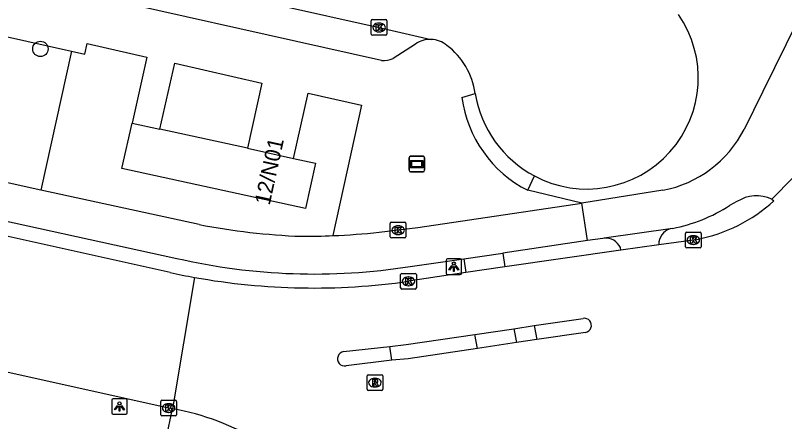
# Model space of a CAD drawing. Extents: x 162172 to 163187, y 382874 to 383684.
# Drawn here: x 163091.57 to 163140.66, y 383050.22 to 383076.16 of the extents above; entities that cross this region are included whole.
import ezdxf

# ---------------------------------------------------------------- set-up
doc = ezdxf.new("R2010")
doc.units = 0
for name, color, linetype in [('IMGEO_Boom', 7, 'Continuous'), ('IMGEO_Fietspad_gesloten', 7, 'Continuous'), ('IMGEO_Fietspad_open', 7, 'Continuous'), ('IMGEO_Groenvoorziening', 7, 'Continuous'), ('IMGEO_Kolk', 7, 'Continuous'), ('IMGEO_Lichtpunt', 7, 'Continuous'), ('IMGEO_Pand', 7, 'Continuous'), ('IMGEO_Pand_nummerreeks', 7, 'Continuous'), ('IMGEO_Reclamebord', 7, 'Continuous'), ('IMGEO_Rijbaan_lokaal_open', 7, 'Continuous'), ('IMGEO_Rioolput', 7, 'Continuous'), ('IMGEO_Verkeerseiland_open', 7, 'Continuous'), ('IMGEO_Voetpad_open', 7, 'Continuous')]:
    doc.layers.add(name, color=color, linetype=linetype)

msp = doc.modelspace()

# ---------------------------------------------------------------- linework, layer by layer
at = {"layer": 'IMGEO_Boom'}
msp.add_circle((163093.168, 383074.016), 0.489, dxfattribs=at)
at = {"layer": 'IMGEO_Fietspad_gesloten'}
for points in [[(163146.149, 383085.407), (163145.965, 383085.037), (163145.894, 383084.798), (163139.273, 383071.309), (163138.078, 383068.874)], [(163132.882, 383064.992), (163127.711, 383064.172)], [(163128.08, 383061.776), (163127.711, 383064.172)], [(163137.618, 383064.27), (163137.148, 383064.014)], [(163133.511, 383062.561), (163129.15, 383061.935)], [(163129.15, 383061.935), (163129.047, 383061.92), (163128.08, 383061.776)]]:
    msp.add_lwpolyline(points, dxfattribs=at)
for centre, radius, start, end in [((163131.517, 383072.237), 7.372, 280.6668, 332.861), ((163138.875, 383062.299), 2.338, 65.5429, 122.5295), ((163131.558, 383072.727), 10.352, 280.873, 302.681)]:
    msp.add_arc(centre, radius, start, end, dxfattribs=at)
at = {"layer": 'IMGEO_Fietspad_open'}
for points in [[(163093.192, 383065.008), (163090.977, 383065.49), (163082.089, 383067.416)], [(163080.79, 383065.134), (163081.09, 383065.184), (163101.866, 383060.645)], [(163103.293, 383062.808), (163093.192, 383065.008)], [(163114.786, 383062.314), (163117.252, 383062.615), (163127.711, 383064.172)], [(163128.08, 383061.776), (163122.671, 383060.982)], [(163132.623, 383061.691), (163132.626, 383061.518)], [(163120.185, 383060.622), (163122.671, 383060.982)], [(163130.212, 383061.172), (163130.176, 383061.332)], [(163116.758, 383060.123), (163120.185, 383060.622)]]:
    msp.add_lwpolyline(points, dxfattribs=at)
for centre, radius, start, end in [((163111.44, 383104.583), 42.562, 258.9647, 267.8134), ((163133.678, 383061.503), 1.072, 98.957, 169.8698), ((163109.817, 383108.459), 46.407, 269.9992, 272.4952), ((163109.816, 383109.488), 47.435, 272.4416, 276.014), ((163129.244, 383060.921), 1.019, 23.8194, 95.2934), ((163110.657, 383098.743), 39.099, 257.0073, 278.9777)]:
    msp.add_arc(centre, radius, start, end, dxfattribs=at)
at = {"layer": 'IMGEO_Groenvoorziening'}
msp.add_lwpolyline([(163095.164, 383073.865), (163093.192, 383065.008)], dxfattribs=at)
at = {"layer": 'IMGEO_Kolk'}
for p, q in [((163114.282, 383074.961), (163114.282, 383075.813)), ((163114.357, 383075.887), (163115.209, 383075.887)), ((163114.77, 383075.667), (163114.795, 383075.667)), ((163115.283, 383075.813), (163115.283, 383074.961)), ((163115.209, 383074.887), (163114.357, 383074.887)), ((163114.793, 383075.107), (163114.768, 383075.107)), ((163115.57, 383062.946), (163116.422, 383062.946)), ((163115.495, 383062.02), (163115.495, 383062.872)), ((163115.983, 383062.726), (163116.008, 383062.726)), ((163116.496, 383062.872), (163116.496, 383062.02)), ((163116.422, 383061.946), (163115.57, 383061.946)), ((163116.006, 383062.166), (163115.981, 383062.166)), ((163134.333, 383061.387), (163134.333, 383062.239)), ((163134.408, 383062.313), (163135.26, 383062.313)), ((163134.821, 383062.093), (163134.846, 383062.093)), ((163135.334, 383062.239), (163135.334, 383061.387)), ((163134.844, 383061.533), (163134.819, 383061.533)), ((163135.26, 383061.313), (163134.408, 383061.313)), ((163116.156, 383058.753), (163116.156, 383059.605)), ((163116.231, 383059.679), (163117.083, 383059.679)), ((163116.644, 383059.459), (163116.669, 383059.459)), ((163117.157, 383059.605), (163117.157, 383058.753)), ((163117.083, 383058.679), (163116.231, 383058.679)), ((163116.667, 383058.899), (163116.642, 383058.899)), ((163100.853, 383050.659), (163100.853, 383051.511)), ((163100.928, 383051.585), (163101.78, 383051.585)), ((163101.341, 383051.365), (163101.366, 383051.365)), ((163101.854, 383051.511), (163101.854, 383050.659)), ((163101.364, 383050.805), (163101.339, 383050.805)), ((163101.78, 383050.585), (163100.928, 383050.585))]:
    msp.add_line(p, q, dxfattribs=at)
for points in [[(163114.282, 383074.961), (163114.282, 383075.813)], [(163114.357, 383075.887), (163115.209, 383075.887)], [(163115.283, 383075.813), (163115.283, 383074.961)], [(163114.603, 383075.587), (163114.726, 383075.587), (163114.726, 383075.436), (163114.856, 383075.587), (163115.02, 383075.587), (163114.874, 383075.436), (163115.027, 383075.187), (163114.875, 383075.187), (163114.79, 383075.351), (163114.726, 383075.284), (163114.726, 383075.187), (163114.603, 383075.187), (163114.603, 383075.587)], [(163115.209, 383074.887), (163114.357, 383074.887)], [(163115.57, 383062.946), (163116.422, 383062.946)], [(163115.495, 383062.02), (163115.495, 383062.872)], [(163115.816, 383062.646), (163115.939, 383062.646), (163115.939, 383062.495), (163116.069, 383062.646), (163116.233, 383062.646), (163116.087, 383062.495), (163116.24, 383062.246), (163116.088, 383062.246), (163116.003, 383062.41), (163115.939, 383062.343), (163115.939, 383062.246), (163115.816, 383062.246), (163115.816, 383062.646)], [(163116.496, 383062.872), (163116.496, 383062.02)], [(163116.422, 383061.946), (163115.57, 383061.946)], [(163134.333, 383061.387), (163134.333, 383062.239)], [(163134.408, 383062.313), (163135.26, 383062.313)], [(163134.654, 383062.013), (163134.777, 383062.013), (163134.777, 383061.862), (163134.907, 383062.013), (163135.071, 383062.013), (163134.925, 383061.862), (163135.078, 383061.613), (163134.926, 383061.613), (163134.841, 383061.777), (163134.777, 383061.71), (163134.777, 383061.613), (163134.654, 383061.613), (163134.654, 383062.013)], [(163135.334, 383062.239), (163135.334, 383061.387)], [(163135.26, 383061.313), (163134.408, 383061.313)], [(163116.156, 383058.753), (163116.156, 383059.605)], [(163116.231, 383059.679), (163117.083, 383059.679)], [(163117.157, 383059.605), (163117.157, 383058.753)], [(163116.477, 383059.379), (163116.6, 383059.379), (163116.6, 383059.228), (163116.73, 383059.379), (163116.894, 383059.379), (163116.748, 383059.228), (163116.901, 383058.979), (163116.749, 383058.979), (163116.664, 383059.143), (163116.6, 383059.076), (163116.6, 383058.979), (163116.477, 383058.979), (163116.477, 383059.379)], [(163117.083, 383058.679), (163116.231, 383058.679)], [(163100.853, 383050.659), (163100.853, 383051.511)], [(163100.928, 383051.585), (163101.78, 383051.585)], [(163101.174, 383051.285), (163101.297, 383051.285), (163101.297, 383051.134), (163101.427, 383051.285), (163101.591, 383051.285), (163101.445, 383051.134), (163101.598, 383050.885), (163101.446, 383050.885), (163101.361, 383051.049), (163101.297, 383050.982), (163101.297, 383050.885), (163101.174, 383050.885), (163101.174, 383051.285)], [(163101.854, 383051.511), (163101.854, 383050.659)], [(163101.78, 383050.585), (163100.928, 383050.585)]]:
    msp.add_lwpolyline(points, dxfattribs=at)
for centre, start, end in [((163114.359, 383075.811), 91.552, 178.448), ((163114.359, 383075.811), 91.552, 178.448), ((163115.207, 383075.811), 1.552, 88.448), ((163115.207, 383075.811), 1.552, 88.448), ((163114.359, 383074.963), 181.552, 268.448), ((163114.359, 383074.963), 181.552, 268.448), ((163115.207, 383074.963), 271.552, 358.448), ((163115.207, 383074.963), 271.552, 358.448), ((163115.572, 383062.87), 91.552, 178.448), ((163115.572, 383062.87), 91.552, 178.448), ((163116.42, 383062.87), 1.552, 88.448), ((163116.42, 383062.87), 1.552, 88.448), ((163115.572, 383062.022), 181.552, 268.448), ((163115.572, 383062.022), 181.552, 268.448), ((163116.42, 383062.022), 271.552, 358.448), ((163116.42, 383062.022), 271.552, 358.448), ((163134.41, 383062.237), 91.552, 178.448), ((163134.41, 383062.237), 91.552, 178.448), ((163135.258, 383062.237), 1.552, 88.448), ((163135.258, 383062.237), 1.552, 88.448), ((163134.41, 383061.389), 181.552, 268.448), ((163134.41, 383061.389), 181.552, 268.448), ((163135.258, 383061.389), 271.552, 358.448), ((163135.258, 383061.389), 271.552, 358.448), ((163116.233, 383059.603), 91.552, 178.448), ((163116.233, 383059.603), 91.552, 178.448), ((163117.081, 383059.603), 1.552, 88.448), ((163117.081, 383059.603), 1.552, 88.448), ((163116.233, 383058.755), 181.552, 268.448), ((163116.233, 383058.755), 181.552, 268.448), ((163117.081, 383058.755), 271.552, 358.448), ((163117.081, 383058.755), 271.552, 358.448), ((163100.93, 383051.509), 91.552, 178.448), ((163100.93, 383051.509), 91.552, 178.448), ((163101.778, 383051.509), 1.552, 88.448), ((163101.778, 383051.509), 1.552, 88.448), ((163100.93, 383050.661), 181.552, 268.448), ((163100.93, 383050.661), 181.552, 268.448), ((163101.778, 383050.661), 271.552, 358.448), ((163101.778, 383050.661), 271.552, 358.448)]:
    msp.add_arc(centre, 0.0765, start, end, dxfattribs=at)
for centre, major_axis, ratio, start_param, end_param in [((163114.769, 383075.387), (-0.387, 0.002), 0.722429, 4.712389, 7.853982), ((163114.794, 383075.387), (-0.39, 0.002), 0.717154, 1.570796, 4.712389), ((163115.982, 383062.446), (-0.387, 0.002), 0.722429, 4.712389, 7.853982), ((163116.007, 383062.446), (-0.39, 0.002), 0.717154, 1.570796, 4.712389), ((163134.82, 383061.813), (-0.387, 0.002), 0.722429, 4.712389, 7.853982), ((163134.845, 383061.813), (-0.39, 0.002), 0.717154, 1.570796, 4.712389), ((163116.643, 383059.179), (-0.387, 0.002), 0.722429, 4.712389, 7.853982), ((163116.668, 383059.179), (-0.39, 0.002), 0.717154, 1.570796, 4.712389), ((163101.34, 383051.085), (-0.387, 0.002), 0.722429, 4.712389, 7.853982), ((163101.365, 383051.085), (-0.39, 0.002), 0.717154, 1.570796, 4.712389)]:
    msp.add_ellipse(centre, major_axis=major_axis, ratio=ratio, start_param=start_param, end_param=end_param, dxfattribs=at)
at = {"layer": 'IMGEO_Lichtpunt'}
for p, q in [((163119.053, 383060.516), (163119.053, 383059.709)), ((163119.053, 383060.516), (163119.053, 383059.709)), ((163119.955, 383060.611), (163119.147, 383060.611)), ((163119.955, 383060.611), (163119.147, 383060.611)), ((163120.049, 383059.709), (163120.049, 383060.516)), ((163120.049, 383059.709), (163120.049, 383060.516)), ((163119.147, 383059.615), (163119.955, 383059.615)), ((163119.147, 383059.615), (163119.955, 383059.615)), ((163098.621, 383051.684), (163097.813, 383051.684)), ((163098.621, 383051.684), (163097.813, 383051.684)), ((163097.719, 383051.589), (163097.719, 383050.782)), ((163097.719, 383051.589), (163097.719, 383050.782)), ((163098.715, 383050.782), (163098.715, 383051.589)), ((163098.715, 383050.782), (163098.715, 383051.589)), ((163097.813, 383050.688), (163098.621, 383050.688)), ((163097.813, 383050.688), (163098.621, 383050.688))]:
    msp.add_line(p, q, dxfattribs=at)
for points in [[(163119.427, 383060.18), (163119.466, 383060.152), (163119.278, 383059.89), (163119.24, 383059.917), (163119.427, 383060.18)], [(163119.529, 383060.132), (163119.576, 383060.132), (163119.576, 383059.81), (163119.529, 383059.81), (163119.529, 383060.132)], [(163119.639, 383060.152), (163119.677, 383060.179), (163119.864, 383059.917), (163119.825, 383059.889), (163119.639, 383060.152)], [(163098.093, 383051.253), (163098.132, 383051.225), (163097.944, 383050.963), (163097.906, 383050.99), (163098.093, 383051.253)], [(163098.195, 383051.205), (163098.242, 383051.205), (163098.242, 383050.883), (163098.195, 383050.883), (163098.195, 383051.205)], [(163098.305, 383051.225), (163098.343, 383051.252), (163098.53, 383050.99), (163098.491, 383050.962), (163098.305, 383051.225)]]:
    msp.add_lwpolyline(points, dxfattribs=at)
for centre in [(163119.552, 383060.314), (163098.218, 383051.387)]:
    msp.add_circle(centre, 0.0994, dxfattribs=at)
for centre, start, end in [((163119.147, 383060.516), 90, 180), ((163119.147, 383060.516), 90, 180), ((163119.955, 383060.516), 0, 90), ((163119.955, 383060.516), 0, 90), ((163119.147, 383059.709), 180, 270), ((163119.147, 383059.709), 180, 270), ((163119.955, 383059.709), 270, 0), ((163119.955, 383059.709), 270, 360), ((163097.813, 383051.589), 90, 180), ((163097.813, 383051.589), 90, 180), ((163098.621, 383051.589), 0, 90), ((163098.621, 383051.589), 0, 90), ((163097.813, 383050.782), 180, 270), ((163097.813, 383050.782), 180, 270), ((163098.621, 383050.782), 270, 0), ((163098.621, 383050.782), 270, 360)]:
    msp.add_arc(centre, 0.0946, start, end, dxfattribs=at)
at = {"layer": 'IMGEO_Pand'}
for points in [[(163109.324, 383067.025), (163110.721, 383066.718), (163110.085, 383063.826), (163098.375, 383066.376), (163099.033, 383069.286)], [(163099.033, 383069.286), (163100.799, 383068.898)], [(163106.386, 383067.671), (163100.799, 383068.898)], [(163106.386, 383067.671), (163109.324, 383067.025)]]:
    msp.add_lwpolyline(points, dxfattribs=at)
at = {"layer": 'IMGEO_Reclamebord'}
for p, q in [((163116.693, 383066.267), (163116.693, 383067.067)), ((163116.693, 383067.067), (163116.693, 383066.267)), ((163116.793, 383067.167), (163117.583, 383067.167)), ((163117.583, 383067.167), (163116.793, 383067.167)), ((163117.683, 383067.067), (163117.683, 383066.267)), ((163117.683, 383066.267), (163117.683, 383067.067)), ((163117.583, 383066.167), (163116.793, 383066.167)), ((163116.793, 383066.167), (163117.583, 383066.167))]:
    msp.add_line(p, q, dxfattribs=at)
for points in [[(163116.794, 383066.899), (163117.582, 383066.899), (163117.582, 383066.435), (163116.794, 383066.435), (163116.794, 383066.899)], [(163116.859, 383066.834), (163116.859, 383066.5), (163117.517, 383066.5), (163117.517, 383066.834), (163116.859, 383066.834)]]:
    msp.add_lwpolyline(points, dxfattribs=at)
for centre, start, end in [((163116.793, 383067.067), 90, 180), ((163116.793, 383067.067), 90, 180), ((163117.583, 383067.067), 0, 90), ((163117.583, 383067.067), 360, 90), ((163116.793, 383066.267), 180, 270), ((163116.793, 383066.267), 180, 270), ((163117.583, 383066.267), 270, 0), ((163117.583, 383066.267), 270, 0)]:
    msp.add_arc(centre, 0.1, start, end, dxfattribs=at)
at = {"layer": 'IMGEO_Rijbaan_lokaal_open'}
for points in [[(163091.169, 383080.659), (163095.322, 383079.742), (163114.783, 383075.388), (163118.106, 383074.625)], [(163120.061, 383070.914), (163120.918, 383071.173)], [(163142.592, 383067.222), (163139.843, 383064.427)], [(163124.262, 383064.991), (163124.696, 383065.906)], [(163139.843, 383064.427), (163139.969, 383064.315)], [(163101.445, 383059.739), (163090.916, 383062.089), (163080.888, 383064.291)], [(163132.626, 383061.518), (163130.212, 383061.172)], [(163135.061, 383061.86), (163134.834, 383061.812), (163132.626, 383061.518)], [(163130.212, 383061.172), (163122.812, 383060.11)], [(163122.812, 383060.11), (163120.318, 383059.75)], [(163120.318, 383059.75), (163116.657, 383059.178)], [(163103.004, 383059.429), (163101.592, 383051.043)], [(163124.675, 383056.355), (163127.792, 383056.809)], [(163120.899, 383055.786), (163123.382, 383056.152)], [(163123.382, 383056.152), (163124.675, 383056.355)], [(163115.459, 383055.027), (163116.509, 383055.146), (163120.899, 383055.786)], [(163127.942, 383055.92), (163124.846, 383055.466)], [(163112.519, 383054.695), (163115.459, 383055.027)], [(163123.541, 383055.268), (163121.052, 383054.887)], [(163124.846, 383055.466), (163123.541, 383055.268)], [(163101.592, 383051.043), (163101.354, 383051.086), (163086.106, 383054.458), (163084.272, 383054.851)], [(163121.052, 383054.887), (163116.637, 383054.234), (163115.602, 383054.138)], [(163115.602, 383054.138), (163112.674, 383053.778)]]:
    msp.add_lwpolyline(points, dxfattribs=at)
for centre, radius, start, end in [((163128.036, 383072.181), 7.109, 241.9753, 34.5978), ((163118.052, 383072.989), 1.637, 50.1734, 88.1225), ((163116.254, 383070.489), 4.714, 8.3447, 52.8452), ((163127.84, 383071.98), 7.852, 187.8049, 242.8889), ((163128.088, 383072.328), 7.263, 189.1482, 242.1553), ((163133.191, 383071.732), 10.048, 280.7262, 312.4226), ((163110.829, 383102.854), 44.124, 257.7216, 259.7857), ((163110.611, 383101.749), 42.998, 259.8101, 278.0835), ((163127.878, 383056.366), 0.451, 278.123, 101.0315), ((163112.595, 383054.236), 0.465, 99.3515, 279.8365), ((163098.681, 383034.784), 16.518, 58.9041, 79.8498)]:
    msp.add_arc(centre, radius, start, end, dxfattribs=at)
at = {"layer": 'IMGEO_Rioolput'}
for p, q in [((163114.013, 383052.287), (163114.013, 383053.139)), ((163114.088, 383053.213), (163114.94, 383053.213)), ((163115.014, 383053.139), (163115.014, 383052.287)), ((163114.501, 383052.993), (163114.526, 383052.993)), ((163114.94, 383052.213), (163114.088, 383052.213)), ((163114.524, 383052.433), (163114.499, 383052.433))]:
    msp.add_line(p, q, dxfattribs=at)
for points in [[(163114.013, 383052.287), (163114.013, 383053.139)], [(163114.088, 383053.213), (163114.94, 383053.213)], [(163115.014, 383053.139), (163115.014, 383052.287)], [(163114.602, 383052.911), (163114.35, 383052.913), (163114.35, 383052.513)], [(163114.35, 383052.513), (163114.474, 383052.513), (163114.474, 383052.675), (163114.485, 383052.675)], [(163114.528, 383052.832), (163114.474, 383052.832), (163114.474, 383052.751)], [(163114.474, 383052.751), (163114.526, 383052.751)], [(163114.532, 383052.646), (163114.603, 383052.513), (163114.743, 383052.513), (163114.678, 383052.639)], [(163114.94, 383052.213), (163114.088, 383052.213)]]:
    msp.add_lwpolyline(points, dxfattribs=at)
for centre, radius, start, end in [((163114.09, 383053.137), 0.0765, 91.552, 178.448), ((163114.09, 383053.137), 0.0765, 91.552, 178.448), ((163114.938, 383053.137), 0.0765, 1.552, 88.448), ((163114.938, 383053.137), 0.0765, 1.552, 88.448), ((163114.484, 383052.622), 0.0533, 26.0293, 88.6989), ((163114.51, 383052.94), 0.19, 274.7715, 282.9687), ((163114.534, 383052.736), 0.0964, 77.0061, 93.1865), ((163114.548, 383052.793), 0.0378, 276.6634, 79.6772), ((163114.601, 383052.801), 0.109, 350.3612, 89.416), ((163114.599, 383052.801), 0.112, 277.5842, 350.9817), ((163114.583, 383052.586), 0.108, 29.5134, 73.7905), ((163114.09, 383052.289), 0.0765, 181.552, 268.448), ((163114.09, 383052.289), 0.0765, 181.552, 268.448), ((163114.938, 383052.289), 0.0765, 271.552, 358.448), ((163114.938, 383052.289), 0.0765, 271.552, 358.448)]:
    msp.add_arc(centre, radius, start, end, dxfattribs=at)
for centre, major_axis, ratio, start_param, end_param in [((163114.5, 383052.713), (-0.387, 0.002), 0.722429, 4.712389, 7.853982), ((163114.525, 383052.713), (-0.39, 0.002), 0.717154, 1.570796, 4.712389)]:
    msp.add_ellipse(centre, major_axis=major_axis, ratio=ratio, start_param=start_param, end_param=end_param, dxfattribs=at)
at = {"layer": 'IMGEO_Verkeerseiland_open'}
for points in [[(163124.675, 383056.355), (163124.846, 383055.466)], [(163115.602, 383054.138), (163115.459, 383055.027)]]:
    msp.add_lwpolyline(points, dxfattribs=at)
at = {"layer": 'IMGEO_Voetpad_open'}
for points in [[(163114.935, 383073.286), (163093.433, 383078.115)], [(163084.973, 383076.149), (163095.164, 383073.865)], [(163095.164, 383073.865), (163096.009, 383073.676), (163096.159, 383074.363), (163099.956, 383073.497), (163099.033, 383069.286)], [(163117.096, 383074.329), (163115.671, 383073.409)], [(163100.799, 383068.898), (163101.738, 383073.108), (163107.298, 383071.823), (163106.386, 383067.671)], [(163109.324, 383067.025), (163110.26, 383071.188), (163113.664, 383070.428), (163111.837, 383062.096)], [(163127.711, 383064.172), (163124.262, 383064.991)], [(163122.671, 383060.982), (163122.812, 383060.11)], [(163120.185, 383060.622), (163120.318, 383059.75)], [(163123.382, 383056.152), (163123.541, 383055.268)], [(163121.052, 383054.887), (163120.899, 383055.786)], [(163101.197, 383049.116), (163101.592, 383051.043)]]:
    msp.add_lwpolyline(points, dxfattribs=at)
for centre, radius, start, end in [((163118.056, 383072.924), 1.701, 88.3172, 124.3513), ((163115.092, 383074.61), 1.333, 263.2379, 295.7372)]:
    msp.add_arc(centre, radius, start, end, dxfattribs=at)

# ---------------------------------------------------------------- texts
at = {"layer": 'IMGEO_Pand_nummerreeks'}
msp.add_text('12/N01', height=1, rotation=77.7352, dxfattribs=at).set_placement((163107.797, 383063.997))

doc.saveas('drawing.dxf')
